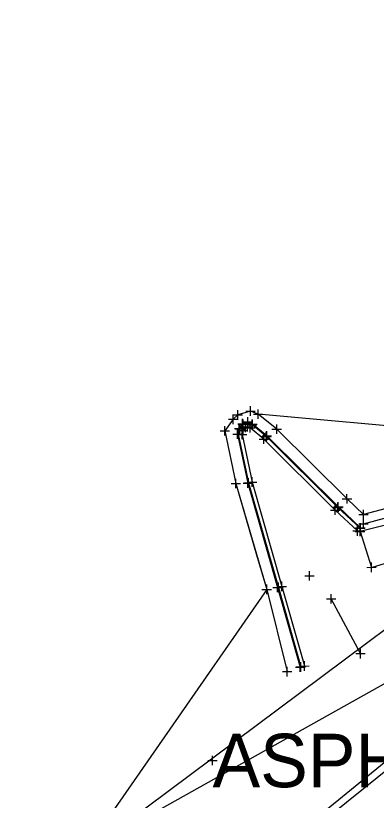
# Model space of a CAD drawing. Extents: x -1 to 1157254, y -1 to 2021979.
# Drawn here: x 1150044.1 to 1150092.7, y 2019513.5 to 2019619.2 of the extents above; entities that cross this region are included whole.
import ezdxf

# ---------------------------------------------------------------- set-up
doc = ezdxf.new("R2010")
doc.units = 0
for name, color, linetype in [('S_BUILDING_ANNOT', 7, 'Continuous'), ('S_CONTOUR_ANNOT', 7, 'Continuous'), ('S_CONTOUR_MINOR', 7, 'Continuous'), ('S_CTL_TABLE', 7, 'Continuous'), ('S_DITCHLINE', 7, 'Continuous'), ('S_DROP_INLET', 7, 'Continuous'), ('S_DTM_PAVEMENT', 7, 'Continuous'), ('S_EDGE_BITUMINOUS_ANNOT', 7, 'Continuous'), ('S_EDGE_PAVEMENT', 7, 'Continuous'), ('S_EDGE_PAVEMENT_ANNOT', 7, 'Continuous'), ('S_ELECTRIC_UTILITIES', 7, 'Continuous'), ('S_GAS_PUMP_ISLAND_ANNOT', 7, 'Continuous'), ('S_GATE', 7, 'Continuous')]:
    doc.layers.add(name, color=color, linetype=linetype)

msp = doc.modelspace()

# ---------------------------------------------------------------- linework, layer by layer
at = {"layer": 'S_BUILDING_ANNOT'}
for p, q in [((1150074.06, 2019564.77), (1150074.06, 2019566.04)), ((1150075.12, 2019565.92), (1150076.39, 2019565.92)), ((1150075.76, 2019565.28), (1150075.76, 2019566.56)), ((1150075.76, 2019565.92), (1150075.76, 2019565.92)), ((1150076.81, 2019564.86), (1150076.81, 2019566.13)), ((1150072.82, 2019564.81), (1150074.09, 2019564.81)), ((1150073.43, 2019565.4), (1150074.7, 2019565.41)), ((1150073.45, 2019564.17), (1150073.45, 2019565.44)), ((1150073.45, 2019564.81), (1150073.45, 2019564.81)), ((1150074.06, 2019565.41), (1150074.06, 2019565.41)), ((1150074.76, 2019563.49), (1150074.76, 2019564.77)), ((1150075.4, 2019563.71), (1150075.4, 2019564.98)), ((1150076.18, 2019565.5), (1150077.45, 2019565.5)), ((1150076.81, 2019565.5), (1150076.81, 2019565.5)), ((1150072.29, 2019562.61), (1150072.29, 2019563.88)), ((1150074.12, 2019564.13), (1150075.39, 2019564.13)), ((1150074.33, 2019562.91), (1150074.33, 2019564.18)), ((1150074.43, 2019563.71), (1150075.7, 2019563.71)), ((1150074.74, 2019563.81), (1150076.01, 2019563.81)), ((1150074.76, 2019564.13), (1150074.76, 2019564.13)), ((1150074.77, 2019564.34), (1150076.04, 2019564.35)), ((1150074.79, 2019562.68), (1150074.78, 2019563.96)), ((1150075.07, 2019563.07), (1150075.07, 2019564.34)), ((1150075.07, 2019563.71), (1150075.07, 2019563.71)), ((1150075.34, 2019564.08), (1150076.61, 2019564.08)), ((1150075.37, 2019563.17), (1150075.37, 2019564.44)), ((1150075.37, 2019563.81), (1150075.37, 2019563.81)), ((1150075.4, 2019564.35), (1150075.4, 2019564.35)), ((1150075.71, 2019563.02), (1150075.71, 2019564.29)), ((1150075.98, 2019563.44), (1150075.98, 2019564.72)), ((1150075.98, 2019564.08), (1150075.98, 2019564.08)), ((1150079.3, 2019562.84), (1150079.3, 2019564.11)), ((1150071.66, 2019563.24), (1150072.93, 2019563.24)), ((1150072.29, 2019563.24), (1150072.29, 2019563.24)), ((1150073.48, 2019562.79), (1150074.75, 2019562.8)), ((1150073.69, 2019563.54), (1150074.97, 2019563.54)), ((1150073.99, 2019562.78), (1150075.26, 2019562.78)), ((1150074.11, 2019562.16), (1150074.11, 2019563.43)), ((1150074.11, 2019562.8), (1150074.11, 2019562.8)), ((1150074.15, 2019563.32), (1150075.42, 2019563.32)), ((1150074.33, 2019563.54), (1150074.33, 2019563.54)), ((1150074.63, 2019562.14), (1150074.63, 2019563.41)), ((1150074.63, 2019562.78), (1150074.63, 2019562.78)), ((1150074.79, 2019563.32), (1150074.79, 2019563.32)), ((1150075.07, 2019563.65), (1150076.34, 2019563.65)), ((1150075.71, 2019563.65), (1150075.71, 2019563.65)), ((1150077.57, 2019561.49), (1150077.57, 2019562.76)), ((1150077.91, 2019561.86), (1150077.9, 2019563.13)), ((1150078.66, 2019563.47), (1150079.93, 2019563.47)), ((1150079.3, 2019563.47), (1150079.3, 2019563.47)), ((1150076.93, 2019562.12), (1150078.21, 2019562.13)), ((1150077.27, 2019562.49), (1150078.54, 2019562.5)), ((1150077.57, 2019562.12), (1150077.57, 2019562.12)), ((1150077.91, 2019562.5), (1150077.91, 2019562.5)), ((1150073.79, 2019555.53), (1150073.79, 2019556.8)), ((1150075.35, 2019556.36), (1150076.63, 2019556.36)), ((1150075.5, 2019555.6), (1150075.5, 2019556.88)), ((1150075.99, 2019555.72), (1150075.99, 2019557)), ((1150075.99, 2019556.36), (1150075.99, 2019556.36)), ((1150073.15, 2019556.16), (1150074.42, 2019556.16)), ((1150073.79, 2019556.16), (1150073.79, 2019556.16)), ((1150074.87, 2019556.24), (1150076.14, 2019556.24)), ((1150075.5, 2019556.24), (1150075.5, 2019556.24)), ((1150088.78, 2019553.47), (1150088.77, 2019554.74)), ((1150087.19, 2019551.93), (1150087.19, 2019553.2)), ((1150087.54, 2019552.29), (1150087.53, 2019553.56)), ((1150088.14, 2019554.1), (1150089.41, 2019554.11)), ((1150088.78, 2019554.1), (1150088.78, 2019554.1)), ((1150086.55, 2019552.57), (1150087.83, 2019552.57)), ((1150086.9, 2019552.93), (1150088.17, 2019552.93)), ((1150087.19, 2019552.57), (1150087.19, 2019552.57)), ((1150087.54, 2019552.93), (1150087.54, 2019552.93)), ((1150091.02, 2019551.35), (1150091.01, 2019552.63)), ((1150090.38, 2019551.99), (1150091.65, 2019551.99)), ((1150091.02, 2019551.99), (1150091.02, 2019551.99)), ((1150089.89, 2019550.13), (1150091.17, 2019550.13)), ((1150090.19, 2019549.13), (1150090.19, 2019550.4)), ((1150090.53, 2019549.5), (1150090.53, 2019550.77)), ((1150090.53, 2019550.13), (1150090.53, 2019550.13)), ((1150090.54, 2019549.06), (1150090.54, 2019550.33)), ((1150089.55, 2019549.77), (1150090.83, 2019549.77)), ((1150089.9, 2019549.7), (1150091.18, 2019549.7)), ((1150090.19, 2019549.77), (1150090.19, 2019549.77)), ((1150090.54, 2019549.7), (1150090.54, 2019549.7)), ((1150091.46, 2019544.86), (1150092.73, 2019544.87)), ((1150092.09, 2019544.23), (1150092.09, 2019545.5)), ((1150092.09, 2019544.86), (1150092.09, 2019544.86)), ((1150083.1, 2019543.72), (1150084.37, 2019543.72)), ((1150083.74, 2019543.08), (1150083.74, 2019544.35)), ((1150083.74, 2019543.72), (1150083.74, 2019543.72)), ((1150079.52, 2019541.54), (1150079.52, 2019542.81)), ((1150080, 2019541.67), (1150080, 2019542.95)), ((1150077.31, 2019541.9), (1150078.59, 2019541.9)), ((1150077.95, 2019541.27), (1150077.95, 2019542.54)), ((1150077.95, 2019541.9), (1150077.95, 2019541.9)), ((1150078.88, 2019542.17), (1150080.15, 2019542.17)), ((1150079.36, 2019542.31), (1150080.63, 2019542.31)), ((1150079.52, 2019542.17), (1150079.52, 2019542.17)), ((1150080, 2019542.31), (1150080, 2019542.31)), ((1150086.02, 2019540.62), (1150087.29, 2019540.63)), ((1150086.66, 2019539.99), (1150086.65, 2019541.26)), ((1150086.66, 2019540.62), (1150086.66, 2019540.62)), ((1150089.95, 2019533.25), (1150091.22, 2019533.25)), ((1150090.59, 2019532.61), (1150090.59, 2019533.88)), ((1150090.59, 2019533.25), (1150090.59, 2019533.25)), ((1150082.57, 2019530.81), (1150082.56, 2019532.09)), ((1150083.05, 2019530.95), (1150083.04, 2019532.22)), ((1150080.71, 2019530.18), (1150080.71, 2019531.46)), ((1150081.93, 2019531.45), (1150083.2, 2019531.45)), ((1150082.41, 2019531.58), (1150083.68, 2019531.59)), ((1150082.56, 2019531.45), (1150082.56, 2019531.45)), ((1150083.04, 2019531.59), (1150083.04, 2019531.59)), ((1150080.08, 2019530.82), (1150081.35, 2019530.82)), ((1150080.71, 2019530.82), (1150080.71, 2019530.82)), ((1150070.65, 2019518.22), (1150070.65, 2019519.49)), ((1150070.01, 2019518.85), (1150071.28, 2019518.85)), ((1150070.65, 2019518.85), (1150070.65, 2019518.85))]:
    msp.add_line(p, q, dxfattribs=at)
at = {"layer": 'S_CONTOUR_ANNOT'}
msp.add_lwpolyline([(1150776.08, 2020000.06), (1150711.77, 2019956.26), (1150627.27, 2019900.66), (1150578.77, 2019864.96), (1150479.12, 2019798.68), (1150423.47, 2019764.16), (1150358.5, 2019722.73), (1150313.96, 2019690.01), (1150273.95, 2019661.03), (1150225.64, 2019623.26), (1150033.5, 2019468.9), (1149971.69, 2019423.78), (1149931.59, 2019393.98), (1149688.42, 2019230.92)], dxfattribs=at)
at = {"layer": 'S_CONTOUR_MINOR'}
msp.add_lwpolyline([(1150216.08, 2019627.58), (1149895.48, 2019388.62)], dxfattribs=at)
at = {"layer": 'S_CTL_TABLE'}
for p, q in [((1150074.7, 2019563.58), (1150074.69, 2019564.85)), ((1150075.41, 2019563.82), (1150075.41, 2019565.09)), ((1150076.03, 2019563.53), (1150076.03, 2019564.8)), ((1150074.06, 2019564.21), (1150075.33, 2019564.22)), ((1150074.24, 2019562.95), (1150074.24, 2019564.22)), ((1150074.7, 2019564.22), (1150074.7, 2019564.22)), ((1150074.77, 2019564.45), (1150076.05, 2019564.45)), ((1150075.39, 2019564.17), (1150076.67, 2019564.17)), ((1150075.41, 2019564.45), (1150075.41, 2019564.45)), ((1150076.03, 2019564.17), (1150076.03, 2019564.17)), ((1150073.37, 2019562.8), (1150074.64, 2019562.8)), ((1150073.6, 2019563.59), (1150074.87, 2019563.59)), ((1150074.01, 2019562.16), (1150074.01, 2019563.44)), ((1150074.01, 2019562.8), (1150074.01, 2019562.8)), ((1150074.24, 2019563.59), (1150074.24, 2019563.59)), ((1150077.97, 2019561.93), (1150077.97, 2019563.21)), ((1150077.34, 2019562.57), (1150078.61, 2019562.57)), ((1150077.97, 2019562.57), (1150077.97, 2019562.57)), ((1150075.41, 2019555.58), (1150075.41, 2019556.85)), ((1150074.77, 2019556.21), (1150076.04, 2019556.22)), ((1150075.41, 2019556.22), (1150075.41, 2019556.22)), ((1150087.61, 2019552.36), (1150087.6, 2019553.64)), ((1150086.97, 2019553), (1150088.24, 2019553)), ((1150087.61, 2019553), (1150087.61, 2019553)), ((1150091.02, 2019550.12), (1150091.01, 2019551.39)), ((1150089.96, 2019550.2), (1150091.24, 2019550.21)), ((1150090.38, 2019550.75), (1150091.65, 2019550.75)), ((1150090.6, 2019549.57), (1150090.6, 2019550.84)), ((1150090.6, 2019550.21), (1150090.6, 2019550.21)), ((1150091.01, 2019550.75), (1150091.01, 2019550.75)), ((1150079.42, 2019541.51), (1150079.42, 2019542.78)), ((1150078.78, 2019542.15), (1150080.06, 2019542.15)), ((1150079.42, 2019542.15), (1150079.42, 2019542.15)), ((1150082.47, 2019530.78), (1150082.47, 2019532.06)), ((1150081.83, 2019531.42), (1150083.1, 2019531.42)), ((1150082.47, 2019531.42), (1150082.47, 2019531.42))]:
    msp.add_line(p, q, dxfattribs=at)
at = {"layer": 'S_DITCHLINE'}
msp.add_lwpolyline([(1150096.23, 2019530.52), (1149955.27, 2019451.67)], dxfattribs=at)
at = {"layer": 'S_DROP_INLET'}
msp.add_lwpolyline([(1150343.79, 2019722.31), (1149825.67, 2019300.1)], dxfattribs=at)
at = {"layer": 'S_DTM_PAVEMENT'}
msp.add_lwpolyline([(1150090.59, 2019533.25), (1150086.66, 2019540.62)], dxfattribs=at)
at = {"layer": 'S_EDGE_BITUMINOUS_ANNOT'}
for points in [[(1150090.6, 2019550.21), (1150087.61, 2019553), (1150077.97, 2019562.57), (1150076.03, 2019564.17), (1150075.41, 2019564.45), (1150074.7, 2019564.22), (1150074.24, 2019563.59), (1150074.01, 2019562.8), (1150075.41, 2019556.22), (1150079.42, 2019542.15), (1150082.47, 2019531.42)], [(1150091.01, 2019550.75), (1150097.84, 2019552.57), (1150106.55, 2019554.56)]]:
    msp.add_lwpolyline(points, dxfattribs=at)
at = {"layer": 'S_EDGE_PAVEMENT'}
for points in [[(1150090.53, 2019550.13), (1150087.54, 2019552.93), (1150077.91, 2019562.5), (1150075.98, 2019564.08), (1150075.4, 2019564.35), (1150074.76, 2019564.13), (1150074.33, 2019563.54), (1150074.11, 2019562.8), (1150075.5, 2019556.24), (1150079.52, 2019542.17), (1150082.56, 2019531.45)], [(1150090.19, 2019549.77), (1150087.19, 2019552.57), (1150077.57, 2019562.12), (1150075.71, 2019563.65), (1150075.37, 2019563.81), (1150075.07, 2019563.71), (1150074.79, 2019563.32), (1150074.63, 2019562.78), (1150075.99, 2019556.36), (1150080, 2019542.31), (1150083.04, 2019531.59)]]:
    msp.add_lwpolyline(points, dxfattribs=at)
at = {"layer": 'S_EDGE_PAVEMENT_ANNOT'}
msp.add_lwpolyline([(1150166.13, 2019571.42), (1150135.51, 2019563.6), (1150106.42, 2019555.93), (1150098.64, 2019553.99), (1150091.02, 2019551.99), (1150088.78, 2019554.1), (1150079.3, 2019563.47), (1150076.81, 2019565.5), (1150075.76, 2019565.92), (1150074.06, 2019565.41), (1150073.45, 2019564.81), (1150072.29, 2019563.24), (1150073.79, 2019556.16), (1150077.95, 2019541.9), (1150080.71, 2019530.82)], dxfattribs=at)
at = {"layer": 'S_ELECTRIC_UTILITIES'}
msp.add_lwpolyline([(1150090.54, 2019549.7), (1150092.09, 2019544.86), (1150096.44, 2019546.18), (1150095.93, 2019548.52), (1150107.81, 2019551.73), (1150107.45, 2019553.78), (1150106.78, 2019553.6), (1150106.69, 2019553.92), (1150098.65, 2019551.73)], close=True, dxfattribs=at)
at = {"layer": 'S_GAS_PUMP_ISLAND_ANNOT'}
msp.add_lwpolyline([(1150203.02, 2019645.3), (1150188.44, 2019603.71), (1150182.9, 2019599.33), (1150179.28, 2019596.32), (1150177.41, 2019594.69), (1150146.76, 2019566.47), (1150137.07, 2019564), (1150135.51, 2019563.6), (1150125.84, 2019561.05), (1150076.81, 2019565.5), (1150075.76, 2019565.92), (1150074.06, 2019565.41), (1150073.45, 2019564.81), (1150072.29, 2019563.24), (1150073.79, 2019556.16), (1150076.59, 2019546.57), (1150077.95, 2019541.9), (1150050.36, 2019502.19)], dxfattribs=at)

# ---------------------------------------------------------------- texts
at = {"layer": 'S_GATE'}
msp.add_text('ASPH', height=7.2, dxfattribs=at).set_placement((1150070.65, 2019515.25))

doc.saveas('drawing.dxf')
